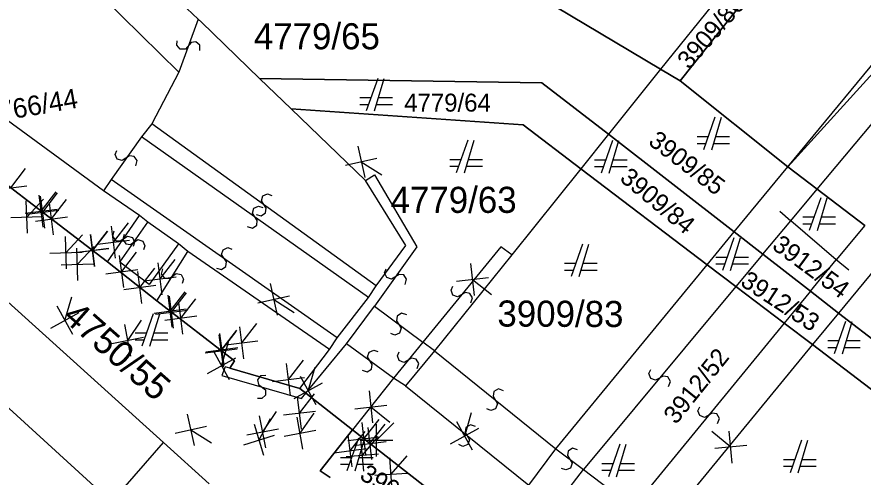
# Model space of a CAD drawing. Extents: x -266179 to -264727, y -1243225 to -1241702.
# Drawn here: x -264877.2 to -264825.3, y -1242496.2 to -1242468 of the extents above; entities that cross this region are included whole.
import ezdxf

# ---------------------------------------------------------------- set-up
doc = ezdxf.new("R2010")
doc.units = 0
for name, color, linetype in [('Vrstva 1', 7, 'Continuous'), ('Vrstva 2', 7, 'Continuous'), ('Vrstva 21', 7, 'Continuous')]:
    doc.layers.add(name, color=color, linetype=linetype)

msp = doc.modelspace()

# ---------------------------------------------------------------- linework, layer by layer
at = {"layer": 'Vrstva 1'}
for p, q in [((-264770.56, -1242389.27), (-264836.52, -1242471.9)), ((-264836.52, -1242471.9), (-264770.56, -1242389.27)), ((-264829.9, -1242477.17), (-264762.82, -1242395.76)), ((-264804.65, -1242449.3), (-264829.9, -1242477.17)), ((-264829.9, -1242477.17), (-264804.65, -1242449.3)), ((-264866.09, -1242468.12), (-264874.87, -1242459.63)), ((-264832.65, -1242464.88), (-264837.72, -1242471.19)), ((-264845.62, -1242466.48), (-264837.72, -1242471.19)), ((-264837.72, -1242471.19), (-264845.62, -1242466.48)), ((-264865.89, -1242468.31), (-264866.09, -1242468.12)), ((-264862.32, -1242471.75), (-264865.89, -1242468.31)), ((-264837.72, -1242471.19), (-264840.92, -1242475.18)), ((-264836.52, -1242471.9), (-264837.72, -1242471.19)), ((-264837.72, -1242471.19), (-264836.52, -1242471.9)), ((-264845.01, -1242472.02), (-264862.32, -1242471.75)), ((-264860.39, -1242473.62), (-264862.32, -1242471.75)), ((-264862.32, -1242471.75), (-264845.01, -1242472.02)), ((-264855.07, -1242471.75), (-264855.77, -1242473.75)), ((-264855.27, -1242473.75), (-264854.67, -1242471.75)), ((-264840.92, -1242475.18), (-264845.01, -1242472.02)), ((-264845.01, -1242472.02), (-264840.92, -1242475.18)), ((-264836.52, -1242471.9), (-264829.9, -1242477.17)), ((-264829.9, -1242477.17), (-264836.52, -1242471.9)), ((-264855.49, -1242472.95), (-264856.17, -1242472.95)), ((-264854.17, -1242472.95), (-264855.03, -1242472.95)), ((-264846.15, -1242474.6), (-264860.39, -1242473.62)), ((-264855.83, -1242478.02), (-264860.39, -1242473.62)), ((-264860.39, -1242473.62), (-264846.15, -1242474.6)), ((-264856.17, -1242473.35), (-264855.63, -1242473.35)), ((-264855.15, -1242473.35), (-264854.17, -1242473.35)), ((-264834.38, -1242474.14), (-264835.08, -1242476.14)), ((-264834.58, -1242476.14), (-264833.98, -1242474.14)), ((-264842.61, -1242477.29), (-264846.15, -1242474.6)), ((-264846.15, -1242474.6), (-264842.61, -1242477.29)), ((-264840.92, -1242475.18), (-264842.61, -1242477.29)), ((-264833.19, -1242481.17), (-264840.92, -1242475.18)), ((-264840.92, -1242475.18), (-264833.19, -1242481.17)), ((-264849.55, -1242475.54), (-264850.25, -1242477.54)), ((-264849.75, -1242477.54), (-264849.15, -1242475.54)), ((-264840.67, -1242475.56), (-264841.37, -1242477.56)), ((-264840.87, -1242477.56), (-264840.27, -1242475.56)), ((-264834.8, -1242475.34), (-264835.48, -1242475.34)), ((-264833.48, -1242475.34), (-264834.34, -1242475.34)), ((-264835.48, -1242475.74), (-264834.94, -1242475.74)), ((-264834.46, -1242475.74), (-264833.48, -1242475.74)), ((-264849.97, -1242476.74), (-264850.65, -1242476.74)), ((-264848.65, -1242476.74), (-264849.51, -1242476.74)), ((-264841.09, -1242476.76), (-264841.77, -1242476.76)), ((-264839.77, -1242476.76), (-264840.63, -1242476.76)), ((-264850.65, -1242477.14), (-264850.11, -1242477.14)), ((-264849.63, -1242477.14), (-264848.65, -1242477.14)), ((-264842.61, -1242477.29), (-264846.85, -1242482.57)), ((-264834.85, -1242483.18), (-264842.61, -1242477.29)), ((-264842.61, -1242477.29), (-264834.85, -1242483.18)), ((-264841.77, -1242477.16), (-264841.23, -1242477.16)), ((-264840.75, -1242477.16), (-264839.77, -1242477.16)), ((-264833.19, -1242481.17), (-264829.9, -1242477.17)), ((-264829.9, -1242477.17), (-264828.1, -1242478.54)), ((-264828.1, -1242478.54), (-264829.9, -1242477.17)), ((-264879.06, -1242477.33), (-264876.54, -1242479.26)), ((-264853.35, -1242482), (-264855.83, -1242478.02)), ((-264828.1, -1242478.54), (-264825.18, -1242480.77)), ((-264825.18, -1242480.77), (-264828.1, -1242478.54)), ((-264876.54, -1242479.26), (-264871.66, -1242483)), ((-264827.89, -1242479.07), (-264828.59, -1242481.07)), ((-264828.09, -1242481.07), (-264827.49, -1242479.07)), ((-264871.4, -1242497.72), (-264891.01, -1242479.86)), ((-264891.01, -1242479.86), (-264871.4, -1242497.72)), ((-264884.28, -1242479.58), (-264868.22, -1242494.08)), ((-264828.31, -1242480.27), (-264828.99, -1242480.27)), ((-264826.99, -1242480.27), (-264827.85, -1242480.27)), ((-264828.99, -1242480.67), (-264828.45, -1242480.67)), ((-264827.97, -1242480.67), (-264826.99, -1242480.67)), ((-264834.85, -1242483.18), (-264833.19, -1242481.17)), ((-264831.44, -1242482.53), (-264833.19, -1242481.17)), ((-264833.19, -1242481.17), (-264831.44, -1242482.53)), ((-264842.51, -1242481.91), (-264843.21, -1242483.91)), ((-264842.71, -1242483.91), (-264842.11, -1242481.91)), ((-264833.22, -1242481.53), (-264833.92, -1242483.53)), ((-264833.42, -1242483.53), (-264832.82, -1242481.53)), ((-264855.17, -1242484.48), (-264853.35, -1242482)), ((-264823.46, -1242482.09), (-264826.79, -1242486.14)), ((-264871.66, -1242483), (-264868.62, -1242485.39)), ((-264846.85, -1242482.57), (-264851.59, -1242488.45)), ((-264833.64, -1242482.73), (-264834.32, -1242482.73)), ((-264832.32, -1242482.73), (-264833.18, -1242482.73)), ((-264828.52, -1242484.79), (-264831.44, -1242482.53)), ((-264831.44, -1242482.53), (-264828.52, -1242484.79)), ((-264844.14, -1242494.46), (-264834.85, -1242483.18)), ((-264842.93, -1242483.11), (-264843.61, -1242483.11)), ((-264843.61, -1242483.51), (-264843.07, -1242483.51)), ((-264842.59, -1242483.51), (-264841.61, -1242483.51)), ((-264841.61, -1242483.11), (-264842.47, -1242483.11)), ((-264833.09, -1242484.52), (-264834.85, -1242483.18)), ((-264834.85, -1242483.18), (-264833.09, -1242484.52)), ((-264834.32, -1242483.13), (-264833.78, -1242483.13)), ((-264833.3, -1242483.13), (-264832.32, -1242483.13)), ((-264855.64, -1242485.19), (-264855.17, -1242484.48)), ((-264830.14, -1242486.76), (-264833.09, -1242484.52)), ((-264833.09, -1242484.52), (-264830.14, -1242486.76)), ((-264826.79, -1242486.14), (-264828.52, -1242484.79)), ((-264828.52, -1242484.79), (-264826.79, -1242486.14)), ((-264868.62, -1242485.39), (-264863.86, -1242489.08)), ((-264857.56, -1242487.66), (-264855.64, -1242485.19)), ((-264868.85, -1242486.18), (-264869.55, -1242488.18)), ((-264869.05, -1242488.18), (-264868.45, -1242486.18)), ((-264826.79, -1242486.14), (-264828.39, -1242488.08)), ((-264818.61, -1242492.48), (-264826.79, -1242486.14)), ((-264826.79, -1242486.14), (-264818.61, -1242492.48)), ((-264828.39, -1242488.08), (-264830.14, -1242486.76)), ((-264830.14, -1242486.76), (-264828.39, -1242488.08)), ((-264826.36, -1242486.65), (-264827.06, -1242488.65)), ((-264826.56, -1242488.65), (-264825.96, -1242486.65)), ((-264869.27, -1242487.38), (-264869.95, -1242487.38)), ((-264867.95, -1242487.38), (-264868.81, -1242487.38)), ((-264858.03, -1242488.37), (-264857.56, -1242487.66)), ((-264869.95, -1242487.78), (-264869.41, -1242487.78)), ((-264868.93, -1242487.78), (-264867.95, -1242487.78)), ((-264828.39, -1242488.08), (-264837.65, -1242499.34)), ((-264820.25, -1242494.27), (-264828.39, -1242488.08)), ((-264828.39, -1242488.08), (-264820.25, -1242494.27)), ((-264826.78, -1242487.85), (-264827.46, -1242487.85)), ((-264825.46, -1242487.85), (-264826.32, -1242487.85)), ((-264859.85, -1242490.76), (-264858.03, -1242488.37)), ((-264851.59, -1242488.45), (-264853.37, -1242490.61)), ((-264827.46, -1242488.25), (-264826.92, -1242488.25)), ((-264826.44, -1242488.25), (-264825.46, -1242488.25)), ((-264863.86, -1242489.08), (-264864.14, -1242489.52)), ((-264864.14, -1242489.52), (-264859.85, -1242490.76)), ((-264854.11, -1242490.14), (-264856.61, -1242493.3)), ((-264853.37, -1242490.61), (-264854.11, -1242490.14)), ((-264859.48, -1242491.05), (-264859.85, -1242490.76)), ((-264859.85, -1242490.76), (-264859.48, -1242491.05)), ((-264856.61, -1242493.3), (-264859.48, -1242491.05)), ((-264859.48, -1242491.05), (-264856.61, -1242493.3)), ((-264856.61, -1242493.3), (-264858.61, -1242495.81)), ((-264848.24, -1242499.85), (-264856.61, -1242493.3)), ((-264856.61, -1242493.3), (-264848.24, -1242499.85)), ((-264856.26, -1242493.81), (-264856.96, -1242495.81)), ((-264856.46, -1242495.81), (-264855.86, -1242493.81)), ((-264871.4, -1242497.72), (-264868.22, -1242494.08)), ((-264868.22, -1242494.08), (-264865.41, -1242496.62)), ((-264840.22, -1242494.18), (-264840.92, -1242496.18)), ((-264840.42, -1242496.18), (-264839.82, -1242494.18)), ((-264829.07, -1242493.94), (-264829.77, -1242495.94)), ((-264829.27, -1242495.94), (-264828.67, -1242493.94)), ((-264845.79, -1242496.7), (-264844.14, -1242494.46)), ((-264856.68, -1242495.01), (-264857.36, -1242495.01)), ((-264857.36, -1242495.41), (-264856.82, -1242495.41)), ((-264856.34, -1242495.41), (-264855.36, -1242495.41)), ((-264855.36, -1242495.01), (-264856.22, -1242495.01)), ((-264840.64, -1242495.38), (-264841.32, -1242495.38)), ((-264839.32, -1242495.38), (-264840.18, -1242495.38)), ((-264829.49, -1242495.14), (-264830.17, -1242495.14)), ((-264828.17, -1242495.14), (-264829.03, -1242495.14)), ((-264858.61, -1242495.81), (-264857.99, -1242496.23)), ((-264841.32, -1242495.78), (-264840.78, -1242495.78)), ((-264840.3, -1242495.78), (-264839.32, -1242495.78)), ((-264830.17, -1242495.54), (-264829.63, -1242495.54)), ((-264829.15, -1242495.54), (-264828.17, -1242495.54))]:
    msp.add_line(p, q, dxfattribs=at)
at = {"layer": 'Vrstva 2'}
for p, q in [((-264880.42, -1242458.43), (-264867.27, -1242471.37)), ((-264828.1, -1242478.54), (-264816.78, -1242465)), ((-264866.09, -1242468.12), (-264867.27, -1242471.37)), ((-264867.27, -1242471.37), (-264868.94, -1242474.54)), ((-264871.89, -1242478.65), (-264880.7, -1242472.22)), ((-264868.94, -1242474.54), (-264869.57, -1242475.33)), ((-264855.17, -1242484.48), (-264868.94, -1242474.54)), ((-264869.57, -1242475.33), (-264871.43, -1242477.95)), ((-264855.64, -1242485.19), (-264869.57, -1242475.33)), ((-264855.83, -1242478.02), (-264855.26, -1242477.66)), ((-264855.26, -1242477.66), (-264852.68, -1242482.09)), ((-264871.43, -1242477.95), (-264871.89, -1242478.65)), ((-264857.56, -1242487.66), (-264871.43, -1242477.95)), ((-264869.68, -1242480.17), (-264871.89, -1242478.65)), ((-264829.73, -1242480.49), (-264828.1, -1242478.54)), ((-264830.39, -1242479.89), (-264829.73, -1242480.49)), ((-264871.66, -1242483), (-264869.68, -1242480.17)), ((-264869.18, -1242480.57), (-264869.68, -1242480.17)), ((-264870.89, -1242483.02), (-264869.18, -1242480.57)), ((-264867.3, -1242481.9), (-264869.18, -1242480.57)), ((-264831.44, -1242482.53), (-264829.73, -1242480.49)), ((-264826.95, -1242482.87), (-264829.73, -1242480.49)), ((-264825.18, -1242480.77), (-264826.95, -1242482.87)), ((-264867.3, -1242481.9), (-264869.1, -1242484.39)), ((-264866.72, -1242482.37), (-264867.3, -1242481.9)), ((-264868.62, -1242485.39), (-264866.72, -1242482.37)), ((-264858.03, -1242488.37), (-264866.72, -1242482.37)), ((-264852.68, -1242482.09), (-264855.26, -1242485.72)), ((-264847.52, -1242482.09), (-264852.3, -1242487.93)), ((-264846.85, -1242482.57), (-264847.52, -1242482.09)), ((-264831.44, -1242482.53), (-264833.09, -1242484.52)), ((-264828.52, -1242484.79), (-264826.95, -1242482.87)), ((-264826.16, -1242483.51), (-264826.95, -1242482.87)), ((-264869.1, -1242484.39), (-264870.89, -1242483.02)), ((-264833.09, -1242484.52), (-264842.45, -1242495.73)), ((-264828.52, -1242484.79), (-264830.14, -1242486.76)), ((-264856.98, -1242488.02), (-264855.26, -1242485.72)), ((-264855.26, -1242485.72), (-264852.3, -1242487.93)), ((-264830.14, -1242486.76), (-264839.38, -1242498.04)), ((-264859.48, -1242491.05), (-264856.98, -1242488.02)), ((-264854.11, -1242490.14), (-264856.98, -1242488.02)), ((-264852.3, -1242487.93), (-264854.11, -1242490.14)), ((-264851.59, -1242488.45), (-264852.3, -1242487.93)), ((-264851.59, -1242488.45), (-264844.14, -1242494.46)), ((-264864.44, -1242489.43), (-264864.63, -1242489.97)), ((-264864.14, -1242489.52), (-264864.44, -1242489.43)), ((-264864.63, -1242489.97), (-264859.75, -1242491.38)), ((-264853.37, -1242490.61), (-264845.79, -1242496.7)), ((-264859.75, -1242491.38), (-264859.48, -1242491.05)), ((-264844.14, -1242494.46), (-264842.45, -1242495.73)), ((-264844.15, -1242497.96), (-264842.45, -1242495.73)), ((-264842.45, -1242495.73), (-264839.38, -1242498.04))]:
    msp.add_line(p, q, dxfattribs=at)
for points in [[(-264865.992, -1242470.048), (-264865.99, -1242469.719), (-264866.234, -1242469.513), (-264866.517, -1242469.56), (-264866.876, -1242469.961), (-264867.192, -1242469.953), (-264867.391, -1242469.71), (-264867.368, -1242469.442)], [(-264869.917, -1242477.115), (-264869.828, -1242476.798), (-264870.009, -1242476.535), (-264870.293, -1242476.505), (-264870.746, -1242476.796), (-264871.049, -1242476.704), (-264871.176, -1242476.418), (-264871.083, -1242476.165)], [(-264862.535, -1242480.089), (-264862.219, -1242480.181), (-264861.954, -1242480.002), (-264861.921, -1242479.718), (-264862.209, -1242479.263), (-264862.115, -1242478.961), (-264861.827, -1242478.836), (-264861.575, -1242478.931)], [(-264863.079, -1242480.843), (-264862.762, -1242480.933), (-264862.499, -1242480.751), (-264862.469, -1242480.466), (-264862.762, -1242480.014), (-264862.67, -1242479.712), (-264862.384, -1242479.584), (-264862.131, -1242479.677)], [(-264871.256, -1242481.114), (-264871.343, -1242481.431), (-264871.161, -1242481.693), (-264870.876, -1242481.722), (-264870.425, -1242481.427), (-264870.122, -1242481.517), (-264869.993, -1242481.803), (-264870.084, -1242482.056)], [(-264870.621, -1242481.324), (-264870.709, -1242481.642), (-264870.526, -1242481.904), (-264870.24, -1242481.932), (-264869.79, -1242481.637), (-264869.487, -1242481.726), (-264869.357, -1242482.012), (-264869.449, -1242482.266)], [(-264864.966, -1242483.391), (-264864.649, -1242483.478), (-264864.387, -1242483.296), (-264864.358, -1242483.011), (-264864.653, -1242482.56), (-264864.563, -1242482.257), (-264864.277, -1242482.127), (-264864.024, -1242482.219)], [(-264868.278, -1242483.438), (-264868.35, -1242483.759), (-264868.155, -1242484.012), (-264867.869, -1242484.027), (-264867.433, -1242483.71), (-264867.126, -1242483.785), (-264866.983, -1242484.065), (-264867.062, -1242484.322)], [(-264853.388, -1242484.381), (-264853.298, -1242484.064), (-264853.478, -1242483.801), (-264853.763, -1242483.77), (-264854.216, -1242484.061), (-264854.519, -1242483.969), (-264854.646, -1242483.682), (-264854.552, -1242483.429)], [(-264849.362, -1242485.524), (-264849.25, -1242485.214), (-264849.413, -1242484.939), (-264849.695, -1242484.889), (-264850.166, -1242485.149), (-264850.462, -1242485.036), (-264850.569, -1242484.741), (-264850.458, -1242484.496)], [(-264853.291, -1242486.254), (-264853.606, -1242486.157), (-264853.873, -1242486.331), (-264853.91, -1242486.615), (-264853.629, -1242487.075), (-264853.729, -1242487.375), (-264854.018, -1242487.496), (-264854.269, -1242487.396)], [(-264856.031, -1242489.653), (-264855.716, -1242489.749), (-264855.45, -1242489.573), (-264855.414, -1242489.289), (-264855.697, -1242488.831), (-264855.599, -1242488.53), (-264855.31, -1242488.408), (-264855.059, -1242488.507)], [(-264852.657, -1242489.549), (-264852.545, -1242489.239), (-264852.708, -1242488.964), (-264852.99, -1242488.914), (-264853.461, -1242489.174), (-264853.757, -1242489.061), (-264853.864, -1242488.766), (-264853.753, -1242488.521)], [(-264837.226, -1242490.644), (-264837.112, -1242490.335), (-264837.272, -1242490.059), (-264837.554, -1242490.006), (-264838.027, -1242490.262), (-264838.322, -1242490.146), (-264838.427, -1242489.851), (-264838.314, -1242489.606)], [(-264861.934, -1242489.968), (-264862.262, -1242489.988), (-264862.451, -1242490.246), (-264862.386, -1242490.525), (-264861.961, -1242490.856), (-264861.948, -1242491.172), (-264862.177, -1242491.387), (-264862.446, -1242491.382)], [(-264847.355, -1242490.903), (-264847.665, -1242490.794), (-264847.939, -1242490.958), (-264847.987, -1242491.24), (-264847.724, -1242491.71), (-264847.835, -1242492.006), (-264848.129, -1242492.116), (-264848.375, -1242492.007)], [(-264834.212, -1242492.914), (-264834.1, -1242492.604), (-264834.263, -1242492.329), (-264834.545, -1242492.279), (-264835.016, -1242492.539), (-264835.312, -1242492.426), (-264835.419, -1242492.131), (-264835.308, -1242491.886)], [(-264849.071, -1242493.102), (-264849.382, -1242492.993), (-264849.655, -1242493.158), (-264849.703, -1242493.441), (-264849.439, -1242493.91), (-264849.549, -1242494.206), (-264849.842, -1242494.317), (-264850.089, -1242494.208)], [(-264842.805, -1242494.525), (-264843.119, -1242494.427), (-264843.387, -1242494.601), (-264843.425, -1242494.885), (-264843.145, -1242495.345), (-264843.245, -1242495.645), (-264843.535, -1242495.765), (-264843.785, -1242495.665)]]:
    msp.add_lwpolyline(points, dxfattribs=at)
at = {"layer": 'Vrstva 21'}
for p, q in [((-264856.301, -1242475.899), (-264855.872, -1242477.832)), ((-264857.053, -1242477.08), (-264855.12, -1242476.651)), ((-264877.591, -1242478.464), (-264876.676, -1242477.276)), ((-264856.087, -1242476.865), (-264854.821, -1242477.671)), ((-264879.06, -1242477.33), (-264876.54, -1242479.26)), ((-264876.54, -1242479.26), (-264879.06, -1242477.33)), ((-264878.573, -1242478.591), (-264876.609, -1242478.337)), ((-264875.715, -1242479.889), (-264874.795, -1242478.704)), ((-264875.628, -1242479.957), (-264874.716, -1242478.766)), ((-264876.57, -1242481.243), (-264876.635, -1242479.265)), ((-264876.602, -1242480.254), (-264875.577, -1242479.159)), ((-264876.54, -1242479.26), (-264871.66, -1242483)), ((-264871.66, -1242483), (-264876.54, -1242479.26)), ((-264875.59, -1242480.871), (-264875.839, -1242478.907)), ((-264875.497, -1242480.939), (-264875.758, -1242478.976)), ((-264875.09, -1242480.37), (-264874.178, -1242479.179)), ((-264876.697, -1242480.013), (-264874.732, -1242479.765)), ((-264876.609, -1242480.087), (-264874.646, -1242479.827)), ((-264874.96, -1242481.351), (-264875.221, -1242479.389)), ((-264877.592, -1242480.286), (-264875.613, -1242480.222)), ((-264876.072, -1242480.5), (-264874.109, -1242480.24)), ((-264871.167, -1242482.78), (-264871.406, -1242480.815)), ((-264871.286, -1242481.797), (-264870.361, -1242480.617)), ((-264874.203, -1242482.443), (-264873.181, -1242481.345)), ((-264872.442, -1242483.284), (-264872.703, -1242481.321)), ((-264872.434, -1242483.284), (-264872.669, -1242481.318)), ((-264872.572, -1242482.303), (-264871.66, -1242481.112)), ((-264872.552, -1242482.301), (-264871.624, -1242481.122)), ((-264874.168, -1242483.432), (-264874.238, -1242481.453)), ((-264872.269, -1242481.917), (-264870.304, -1242481.678)), ((-264875.192, -1242482.478), (-264873.214, -1242482.407)), ((-264873.554, -1242482.433), (-264871.591, -1242482.173)), ((-264873.535, -1242482.418), (-264871.569, -1242482.184)), ((-264873.469, -1242484.142), (-264873.534, -1242482.163)), ((-264873.501, -1242483.153), (-264872.476, -1242482.058)), ((-264870.782, -1242483.603), (-264869.874, -1242482.409)), ((-264871.66, -1242483), (-264868.62, -1242485.39)), ((-264868.62, -1242485.39), (-264871.66, -1242483)), ((-264870.649, -1242484.584), (-264870.915, -1242482.622)), ((-264868.416, -1242484.047), (-264867.491, -1242482.866)), ((-264874.491, -1242483.185), (-264872.512, -1242483.12)), ((-264871.763, -1242483.736), (-264869.801, -1242483.47)), ((-264869.67, -1242484.568), (-264868.755, -1242483.38)), ((-264868.296, -1242485.029), (-264868.535, -1242483.064)), ((-264849.374, -1242483.095), (-264849.151, -1242485.062)), ((-264869.543, -1242485.55), (-264869.798, -1242483.587)), ((-264869.398, -1242484.166), (-264867.433, -1242483.927)), ((-264850.246, -1242484.19), (-264848.279, -1242483.968)), ((-264870.652, -1242484.696), (-264868.689, -1242484.441)), ((-264861.671, -1242484.335), (-264861.241, -1242486.268)), ((-264849.262, -1242484.079), (-264848.089, -1242485.014)), ((-264867.688, -1242486.999), (-264867.936, -1242485.035)), ((-264867.812, -1242486.017), (-264866.893, -1242484.832)), ((-264867.728, -1242486.089), (-264866.801, -1242484.91)), ((-264874.26, -1242486.594), (-264873.843, -1242485.153)), ((-264868.62, -1242485.39), (-264863.86, -1242489.08)), ((-264863.86, -1242489.08), (-264868.62, -1242485.39)), ((-264867.611, -1242487.072), (-264867.846, -1242485.106)), ((-264867.021, -1242487.432), (-264867.281, -1242485.469)), ((-264867.151, -1242486.451), (-264866.239, -1242485.26)), ((-264862.422, -1242485.516), (-264860.49, -1242485.087)), ((-264861.456, -1242485.302), (-264860.19, -1242486.107)), ((-264875.127, -1242487.072), (-264873.393, -1242486.116)), ((-264873.782, -1242487.461), (-264874.738, -1242485.727)), ((-264868.794, -1242486.141), (-264866.83, -1242485.893)), ((-264868.711, -1242486.206), (-264866.745, -1242485.972)), ((-264870.408, -1242487.817), (-264869.567, -1242486.575)), ((-264868.133, -1242486.581), (-264866.17, -1242486.32)), ((-264870.221, -1242488.789), (-264870.595, -1242486.844)), ((-264863.295, -1242488.948), (-264863.534, -1242486.982)), ((-264863.415, -1242487.965), (-264862.49, -1242486.784)), ((-264871.38, -1242488.003), (-264869.436, -1242487.63)), ((-264864.544, -1242489.435), (-264864.792, -1242487.471)), ((-264864.503, -1242489.365), (-264864.763, -1242487.402)), ((-264864.668, -1242488.453), (-264863.749, -1242487.267)), ((-264864.633, -1242488.383), (-264863.721, -1242487.192)), ((-264864.654, -1242489.373), (-264864.237, -1242487.932)), ((-264864.397, -1242488.084), (-264862.432, -1242487.846)), ((-264865.65, -1242488.577), (-264863.686, -1242488.329)), ((-264865.615, -1242488.513), (-264863.652, -1242488.253)), ((-264864.176, -1242490.24), (-264865.132, -1242488.506)), ((-264865.521, -1242489.851), (-264863.787, -1242488.895)), ((-264863.86, -1242489.08), (-264864.14, -1242489.52)), ((-264864.14, -1242489.52), (-264863.86, -1242489.08)), ((-264860.425, -1242491.197), (-264860.663, -1242489.231)), ((-264860.544, -1242490.214), (-264859.619, -1242489.033)), ((-264864.14, -1242489.52), (-264859.85, -1242490.76)), ((-264859.85, -1242490.76), (-264864.14, -1242489.52)), ((-264859.336, -1242490.907), (-264858.919, -1242489.466)), ((-264861.527, -1242490.333), (-264859.561, -1242490.095)), ((-264858.858, -1242491.774), (-264859.814, -1242490.04)), ((-264860.203, -1242491.385), (-264858.469, -1242490.429)), ((-264859.85, -1242490.76), (-264859.48, -1242491.05)), ((-264859.48, -1242491.05), (-264859.85, -1242490.76)), ((-264859.752, -1242493.255), (-264859.986, -1242491.289)), ((-264859.869, -1242492.272), (-264858.941, -1242491.093)), ((-264859.48, -1242491.05), (-264856.61, -1242493.3)), ((-264856.61, -1242493.3), (-264859.48, -1242491.05)), ((-264855.605, -1242490.916), (-264855.383, -1242492.883)), ((-264856.478, -1242492.011), (-264854.51, -1242491.788)), ((-264866.759, -1242492.332), (-264866.329, -1242494.265)), ((-264862.13, -1242493.427), (-264861.289, -1242492.185)), ((-264860.852, -1242492.389), (-264858.886, -1242492.155)), ((-264859.835, -1242493.504), (-264858.981, -1242492.271)), ((-264855.494, -1242491.9), (-264854.321, -1242492.834)), ((-264849.73, -1242493.686), (-264849.313, -1242492.245)), ((-264862.348, -1242493.924), (-264861.647, -1242492.599)), ((-264861.943, -1242494.399), (-264862.317, -1242492.454)), ((-264859.658, -1242494.478), (-264860.012, -1242492.53)), ((-264855.796, -1242494.828), (-264856.035, -1242492.862)), ((-264855.915, -1242493.845), (-264854.99, -1242492.664)), ((-264849.252, -1242494.553), (-264850.208, -1242492.819)), ((-264867.51, -1242493.513), (-264865.578, -1242493.084)), ((-264866.544, -1242493.298), (-264865.279, -1242494.104)), ((-264863.102, -1242493.613), (-264861.158, -1242493.24)), ((-264862.057, -1242494.87), (-264862.64, -1242492.978)), ((-264860.809, -1242493.681), (-264858.861, -1242493.327)), ((-264856.61, -1242493.3), (-264858.61, -1242495.81)), ((-264858.61, -1242495.81), (-264856.61, -1242493.3)), ((-264855.427, -1242495.119), (-264855.665, -1242493.153)), ((-264855.546, -1242494.136), (-264854.621, -1242492.955)), ((-264855.136, -1242493.943), (-264854.075, -1242492.882)), ((-264855.136, -1242494.933), (-264855.136, -1242492.953)), ((-264850.597, -1242494.164), (-264848.863, -1242493.208)), ((-264833.314, -1242495.349), (-264833.498, -1242493.377)), ((-264863.294, -1242494.216), (-264861.402, -1242493.633)), ((-264856.898, -1242493.964), (-264854.933, -1242493.726)), ((-264856.641, -1242495.563), (-264856.89, -1242493.599)), ((-264856.765, -1242494.581), (-264855.846, -1242493.395)), ((-264855.93, -1242495.843), (-264856.098, -1242493.87)), ((-264856.014, -1242494.857), (-264855.047, -1242493.71)), ((-264833.406, -1242494.363), (-264834.56, -1242493.405)), ((-264856.529, -1242494.255), (-264854.563, -1242494.017)), ((-264856.126, -1242493.943), (-264854.146, -1242493.943)), ((-264832.42, -1242494.271), (-264834.391, -1242494.455)), ((-264857.748, -1242494.705), (-264855.783, -1242494.457)), ((-264857, -1242494.94), (-264855.028, -1242494.773)), ((-264854.254, -1242496.016), (-264853.264, -1242494.888)), ((-264854.19, -1242497.003), (-264854.318, -1242495.028)), ((-264858.61, -1242495.81), (-264857.99, -1242496.23)), ((-264857.99, -1242496.23), (-264858.61, -1242495.81)), ((-264855.242, -1242496.08), (-264853.266, -1242495.951))]:
    msp.add_line(p, q, dxfattribs=at)

# ---------------------------------------------------------------- texts
at = {"layer": 'Vrstva 1'}
for s, height, rotation, p in [('3909/86', 1.1, 48.816, (-264835.966, -1242471.259)), ('4766/44', 1.2, 9.9122, (-264879.118, -1242474.537)), ('3909/85', 1.1, 322.5752, (-264838.531, -1242475.751)), ('3909/84', 1.1, 320.3407, (-264840.282, -1242477.981)), ('3912/54', 1.1, 323.6066, (-264830.939, -1242482.157)), ('3912/53', 1.1, 326.7578, (-264832.884, -1242484.408)), ('3909/83', 1.6, 359.7602, (-264847.73, -1242486.969)), ('4750/55', 1.6, 318.5645, (-264874.483, -1242486.497)), ('3912/52', 1.1, 51.2797, (-264836.767, -1242493.02)), ('3909/82', 1.1, 328.2475, (-264856.251, -1242496.278))]:
    msp.add_text(s, height=height, rotation=rotation, dxfattribs=at).set_placement(p)
for s, height, p in [('4779/65', 1.6, (-264862.671, -1242469.97)), ('4779/64', 1.1, (-264853.446, -1242473.79)), ('4779/63', 1.6, (-264854.281, -1242480))]:
    msp.add_text(s, height=height, dxfattribs=at).set_placement(p)

doc.saveas('drawing.dxf')
